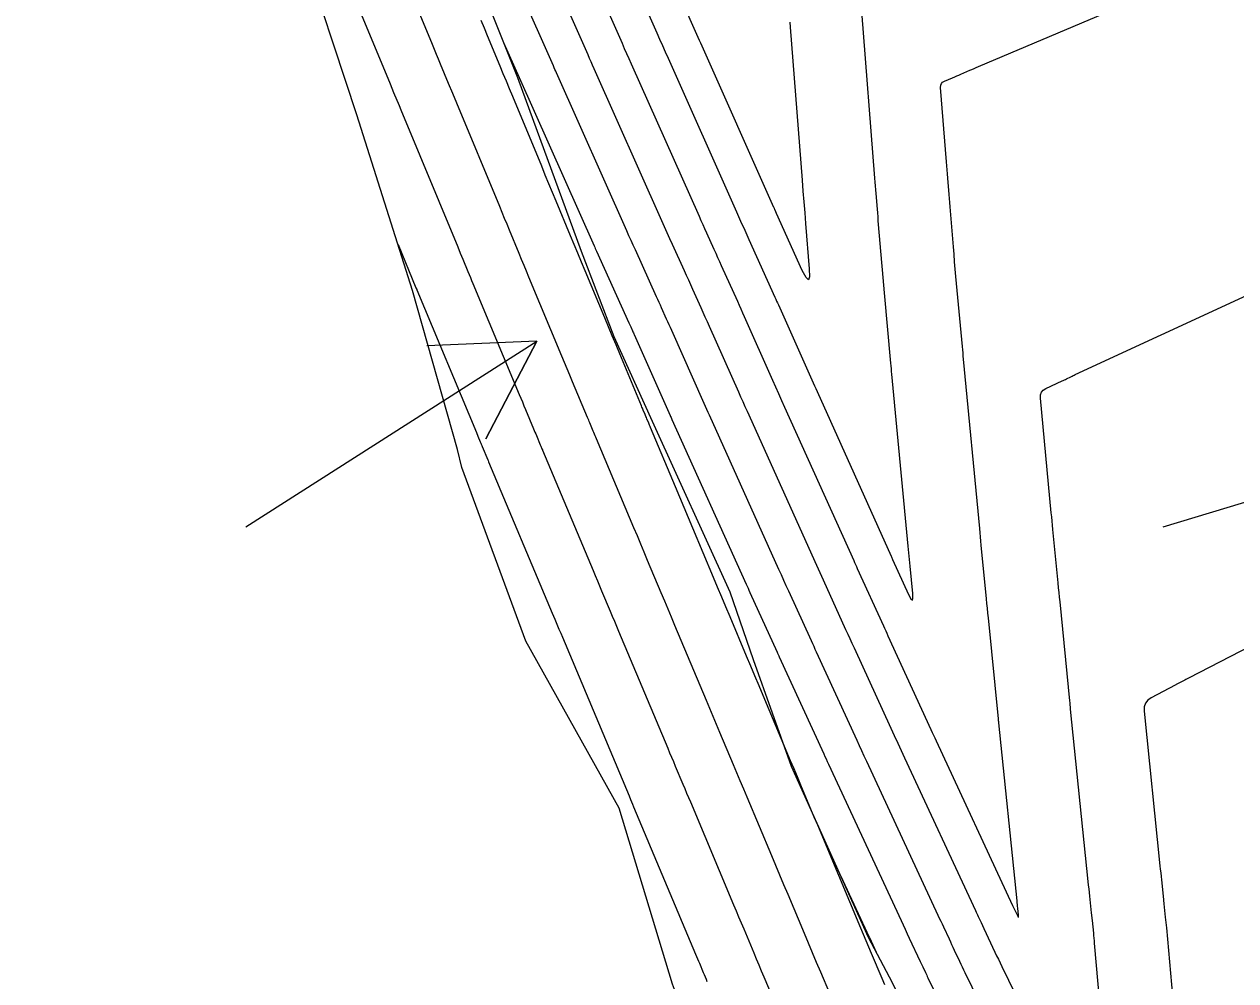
# Model space of a CAD drawing. Extents: x 954385 to 988206, y 1868364 to 1924553.
# Drawn here: x 957845.1 to 957911.1, y 1919294.2 to 1919346.3 of the extents above; entities that cross this region are included whole.
import ezdxf

# ---------------------------------------------------------------- set-up
doc = ezdxf.new("R2010")
doc.units = 0
for name, color, linetype in [('Ex_Minor Contours', 7, 'Continuous'), ('Perimeter', 7, 'Continuous'), ('Proposed Cut', 7, 'Continuous'), ('Slopes', 7, 'Continuous')]:
    doc.layers.add(name, color=color, linetype=linetype)

msp = doc.modelspace()

# ---------------------------------------------------------------- linework, layer by layer
for points in [[(957886.782, 1919346.426), (957886.803, 1919346.152), (957887.458, 1919337.816), (957887.504, 1919337.223), (957887.551, 1919336.631), (957887.599, 1919336.039), (957887.647, 1919335.446), (957887.847, 1919332.991), (957887.858, 1919332.553), (957887.799, 1919332.391), (957887.668, 1919332.504), (957887.466, 1919332.893), (957886.066, 1919336.001), (957886.029, 1919336.082), (957885.968, 1919336.218), (957885.956, 1919336.245), (957885.944, 1919336.272), (957885.932, 1919336.299), (957885.919, 1919336.326), (957881.934, 1919345.274), (957881.864, 1919345.433), (957881.793, 1919345.591), (957881.723, 1919345.75), (957881.653, 1919345.909), (957879.89, 1919349.911)], [(957876.139, 1919348.69), (957877.643, 1919345.277), (957877.766, 1919344.998), (957877.89, 1919344.719), (957878.013, 1919344.441), (957878.137, 1919344.162), (957881.839, 1919335.85), (957881.94, 1919335.625), (957882.04, 1919335.4), (957882.141, 1919335.175), (957882.243, 1919334.951), (957882.648, 1919334.053), (957882.75, 1919333.829), (957882.851, 1919333.604), (957882.952, 1919333.38), (957883.053, 1919333.155), (957883.929, 1919331.211), (957884.023, 1919331.003), (957884.116, 1919330.795), (957884.209, 1919330.587), (957884.302, 1919330.379), (957885.843, 1919326.918), (957886.007, 1919326.55), (957886.172, 1919326.182), (957886.337, 1919325.814), (957886.502, 1919325.446), (957890.268, 1919317.084), (957890.317, 1919316.976), (957890.366, 1919316.867), (957890.415, 1919316.759), (957890.465, 1919316.651), (957891.884, 1919313.531), (957891.947, 1919313.394), (957892.01, 1919313.257), (957892.072, 1919313.119), (957892.135, 1919312.982), (957894.48, 1919307.87), (957894.55, 1919307.718), (957894.62, 1919307.566), (957894.69, 1919307.414), (957894.76, 1919307.262), (957898.928, 1919298.284), (957898.947, 1919298.243), (957899.187, 1919297.731), (957899.222, 1919297.667), (957899.243, 1919297.649), (957899.252, 1919297.676), (957899.249, 1919297.748), (957899.208, 1919298.14), (957899.198, 1919298.237), (957899.188, 1919298.334), (957899.178, 1919298.431), (957899.168, 1919298.528), (957898.174, 1919308.246), (957898.169, 1919308.297), (957898.164, 1919308.349), (957898.159, 1919308.401), (957898.153, 1919308.452), (957897.606, 1919313.963), (957897.581, 1919314.223), (957897.555, 1919314.482), (957897.53, 1919314.741), (957897.504, 1919315.001), (957897.22, 1919317.918), (957897.198, 1919318.145), (957897.176, 1919318.372), (957897.154, 1919318.599), (957897.133, 1919318.826), (957896.258, 1919328.057), (957896.242, 1919328.23), (957896.225, 1919328.403), (957896.209, 1919328.576), (957896.193, 1919328.75), (957895.842, 1919332.566), (957895.806, 1919332.968), (957895.77, 1919333.371), (957895.736, 1919333.773), (957895.702, 1919334.176), (957895.541, 1919336.145), (957895.522, 1919336.368), (957895.504, 1919336.591), (957895.486, 1919336.814), (957895.468, 1919337.037), (957895.395, 1919337.929), (957895.377, 1919338.152), (957895.359, 1919338.375), (957895.341, 1919338.598), (957895.323, 1919338.821), (957895.005, 1919342.871), (957895.011, 1919342.984), (957895.047, 1919343.078), (957895.114, 1919343.153), (957895.211, 1919343.21), (957895.661, 1919343.401), (957895.773, 1919343.449), (957895.886, 1919343.497), (957895.998, 1919343.546), (957896.11, 1919343.594), (957896.591, 1919343.803), (957896.708, 1919343.854), (957896.826, 1919343.904), (957896.944, 1919343.955), (957897.062, 1919344.005), (957909.149, 1919349.134)], [(957878.019, 1919349.291), (957879.536, 1919345.847), (957879.689, 1919345.501), (957879.842, 1919345.155), (957879.995, 1919344.81), (957880.149, 1919344.464), (957883.879, 1919336.088), (957883.936, 1919335.962), (957883.992, 1919335.836), (957884.049, 1919335.71), (957884.105, 1919335.584), (957884.333, 1919335.081), (957884.389, 1919334.956), (957884.446, 1919334.83), (957884.503, 1919334.704), (957884.56, 1919334.578), (957885.976, 1919331.434), (957886.023, 1919331.33), (957886.069, 1919331.227), (957886.115, 1919331.123), (957886.161, 1919331.02), (957887.981, 1919326.933), (957888.053, 1919326.773), (957888.124, 1919326.613), (957888.196, 1919326.453), (957888.268, 1919326.293), (957892.305, 1919317.329), (957892.326, 1919317.284), (957892.388, 1919317.148), (957893.26, 1919315.232), (957893.385, 1919314.992), (957893.464, 1919314.922), (957893.498, 1919315.022), (957893.486, 1919315.292), (957893.341, 1919316.777), (957893.306, 1919317.143), (957893.271, 1919317.509), (957893.236, 1919317.875), (957893.201, 1919318.241), (957892.348, 1919327.236), (957892.334, 1919327.388), (957892.32, 1919327.54), (957892.305, 1919327.692), (957892.291, 1919327.844), (957891.938, 1919331.681), (957891.901, 1919332.094), (957891.865, 1919332.507), (957891.829, 1919332.921), (957891.795, 1919333.334), (957891.626, 1919335.394), (957891.609, 1919335.605), (957891.592, 1919335.816), (957891.575, 1919336.027), (957891.558, 1919336.237), (957891.489, 1919337.081), (957891.472, 1919337.292), (957891.455, 1919337.503), (957891.438, 1919337.714), (957891.421, 1919337.925), (957890.708, 1919347.016)], [(957899.06, 1919289.028), (957896.345, 1919294.613), (957896.271, 1919294.765), (957896.198, 1919294.917), (957896.126, 1919295.069), (957896.054, 1919295.222), (957895.768, 1919295.832), (957895.696, 1919295.985), (957895.624, 1919296.138), (957895.553, 1919296.29), (957895.481, 1919296.443), (957895.175, 1919297.095), (957895.101, 1919297.255), (957895.026, 1919297.414), (957894.951, 1919297.574), (957894.877, 1919297.734), (957890.977, 1919306.135), (957890.845, 1919306.419), (957890.714, 1919306.703), (957890.583, 1919306.987), (957890.453, 1919307.271), (957888.247, 1919312.08), (957888.176, 1919312.237), (957888.104, 1919312.394), (957888.032, 1919312.55), (957887.961, 1919312.707), (957886.728, 1919315.415), (957886.594, 1919315.71), (957886.461, 1919316.004), (957886.328, 1919316.299), (957886.195, 1919316.594), (957882.408, 1919325.001), (957882.337, 1919325.16), (957882.265, 1919325.318), (957882.194, 1919325.477), (957882.124, 1919325.636), (957880.347, 1919329.627), (957880.279, 1919329.779), (957880.21, 1919329.932), (957880.142, 1919330.085), (957880.073, 1919330.238), (957879.798, 1919330.848), (957879.729, 1919331.001), (957879.66, 1919331.154), (957879.591, 1919331.306), (957879.522, 1919331.459), (957878.369, 1919334.012), (957878.253, 1919334.27), (957878.137, 1919334.528), (957878.021, 1919334.786), (957877.906, 1919335.045), (957874.07, 1919343.656), (957874.028, 1919343.752), (957873.986, 1919343.847), (957873.943, 1919343.942), (957873.901, 1919344.038), (957872.07, 1919348.195)], [(957874.104, 1919348.443), (957875.772, 1919344.657), (957875.855, 1919344.47), (957875.938, 1919344.283), (957876.021, 1919344.096), (957876.104, 1919343.909), (957879.799, 1919335.611), (957879.944, 1919335.288), (957880.089, 1919334.964), (957880.234, 1919334.641), (957880.38, 1919334.318), (957881.028, 1919332.883), (957881.142, 1919332.631), (957881.256, 1919332.379), (957881.369, 1919332.127), (957881.483, 1919331.875), (957881.937, 1919330.868), (957882.05, 1919330.616), (957882.163, 1919330.364), (957882.276, 1919330.112), (957882.388, 1919329.859), (957883.983, 1919326.277), (957884.101, 1919326.013), (957884.219, 1919325.75), (957884.337, 1919325.487), (957884.455, 1919325.223), (957888.232, 1919316.839), (957888.322, 1919316.637), (957888.414, 1919316.436), (957888.505, 1919316.234), (957888.596, 1919316.033), (957889.829, 1919313.325), (957889.943, 1919313.075), (957890.057, 1919312.825), (957890.171, 1919312.575), (957890.286, 1919312.326), (957892.296, 1919307.941), (957892.482, 1919307.538), (957892.667, 1919307.135), (957892.854, 1919306.732), (957893.04, 1919306.329), (957896.903, 1919298.009), (957896.941, 1919297.927), (957896.979, 1919297.846), (957897.017, 1919297.764), (957897.055, 1919297.683), (957897.208, 1919297.357), (957897.284, 1919297.194), (957897.361, 1919297.031), (957897.965, 1919295.742), (957898.058, 1919295.545), (957898.152, 1919295.348), (957898.246, 1919295.151), (957898.341, 1919294.955), (957901.276, 1919288.918)], [(957871.19, 1919345.325), (957872.03, 1919343.418), (957872.037, 1919343.403), (957876.12, 1919334.235), (957876.152, 1919334.163), (957876.184, 1919334.092), (957876.216, 1919334.02), (957876.249, 1919333.949), (957878.017, 1919330.035), (957878.065, 1919329.928), (957878.113, 1919329.822), (957878.21, 1919329.608), (957878.234, 1919329.554), (957878.258, 1919329.501), (957878.282, 1919329.447), (957878.305, 1919329.394), (957880.264, 1919324.995), (957880.288, 1919324.941), (957880.312, 1919324.887), (957880.337, 1919324.833), (957880.361, 1919324.779), (957884.407, 1919315.796), (957884.457, 1919315.684), (957884.508, 1919315.573), (957884.558, 1919315.461), (957884.609, 1919315.349), (957886.093, 1919312.09), (957886.122, 1919312.026), (957886.151, 1919311.962), (957886.18, 1919311.898), (957886.209, 1919311.834), (957888.633, 1919306.55), (957888.697, 1919306.41), (957888.761, 1919306.271), (957888.825, 1919306.132), (957888.89, 1919305.993), (957892.852, 1919297.459), (957892.962, 1919297.221), (957893.073, 1919296.983), (957893.184, 1919296.745), (957893.296, 1919296.507), (957893.895, 1919295.23), (957893.965, 1919295.081), (957894.035, 1919294.932), (957894.174, 1919294.635), (957894.209, 1919294.56), (957894.245, 1919294.486), (957894.28, 1919294.412), (957894.316, 1919294.338), (957897.321, 1919288.157)], [(957903.974, 1919289.72), (957903.4, 1919296.222), (957903.387, 1919296.361), (957903.374, 1919296.499), (957903.36, 1919296.638), (957903.346, 1919296.776), (957903.274, 1919297.468), (957903.231, 1919297.883), (957903.135, 1919298.799), (957903.114, 1919298.998), (957903.094, 1919299.197), (957903.073, 1919299.396), (957903.053, 1919299.595), (957902.092, 1919308.988), (957902.081, 1919309.1), (957902.07, 1919309.212), (957902.058, 1919309.324), (957902.047, 1919309.436), (957901.512, 1919314.829), (957901.486, 1919315.087), (957901.461, 1919315.345), (957901.436, 1919315.603), (957901.41, 1919315.861), (957901.126, 1919318.778), (957901.104, 1919319.007), (957901.082, 1919319.235), (957901.06, 1919319.463), (957901.038, 1919319.692), (957900.446, 1919325.938), (957900.452, 1919326.109), (957900.504, 1919326.252), (957900.602, 1919326.37), (957900.746, 1919326.46), (957901.63, 1919326.869), (957901.69, 1919326.897), (957901.75, 1919326.926), (957901.81, 1919326.955), (957901.869, 1919326.984), (957902.106, 1919327.102), (957902.166, 1919327.131), (957902.225, 1919327.16), (957902.285, 1919327.188), (957902.345, 1919327.216), (957911.72, 1919331.54)], [(957919.357, 1919316.263), (957908.516, 1919310.678), (957908.447, 1919310.642), (957908.378, 1919310.606), (957908.309, 1919310.57), (957908.24, 1919310.533), (957907.834, 1919310.319), (957907.818, 1919310.31), (957907.795, 1919310.297), (957907.787, 1919310.293), (957906.484, 1919309.603), (957906.296, 1919309.471), (957906.169, 1919309.306), (957906.103, 1919309.109), (957906.097, 1919308.879), (957906.959, 1919300.448), (957906.979, 1919300.254), (957906.999, 1919300.06), (957907.019, 1919299.866), (957907.04, 1919299.673), (957907.131, 1919298.797), (957907.176, 1919298.366), (957907.251, 1919297.648), (957907.266, 1919297.505), (957907.28, 1919297.361), (957907.294, 1919297.217), (957907.307, 1919297.073), (957907.907, 1919290.271)], [(957889.557, 1919299.918), (957891.115, 1919296.562), (957891.125, 1919296.54), (957891.497, 1919295.747)]]:
    msp.add_lwpolyline(points)
at = {"layer": 'Ex_Minor Contours'}
for points in [[(957889.458, 1919292.317), (957888.47, 1919294.645), (957888.246, 1919295.174), (957888.023, 1919295.703), (957887.8, 1919296.232), (957887.577, 1919296.762), (957886.688, 1919298.88), (957886.465, 1919299.409), (957886.243, 1919299.939), (957886.021, 1919300.468), (957885.798, 1919300.997), (957884.456, 1919304.19), (957884.272, 1919304.629), (957884.087, 1919305.069), (957883.903, 1919305.508), (957883.718, 1919305.947), (957882.979, 1919307.703), (957882.795, 1919308.143), (957882.61, 1919308.582), (957882.426, 1919309.021), (957882.241, 1919309.46), (957880.523, 1919313.548), (957880.337, 1919313.991), (957880.151, 1919314.434), (957879.965, 1919314.877), (957879.779, 1919315.32), (957879.034, 1919317.092), (957878.848, 1919317.535), (957878.662, 1919317.978), (957878.476, 1919318.421), (957878.29, 1919318.864), (957876.252, 1919323.715), (957876.217, 1919323.799), (957876.181, 1919323.884), (957876.111, 1919324.053), (957876.075, 1919324.138), (957876.04, 1919324.222), (957875.887, 1919324.587), (957875.855, 1919324.662), (957875.824, 1919324.736), (957875.793, 1919324.811), (957875.761, 1919324.886), (957874.949, 1919326.83), (957874.804, 1919327.179), (957874.658, 1919327.528), (957874.512, 1919327.876), (957874.367, 1919328.225), (957872.57, 1919332.53), (957872.436, 1919332.85), (957872.303, 1919333.17), (957872.17, 1919333.49), (957872.037, 1919333.81), (957871.506, 1919335.091), (957871.373, 1919335.411), (957871.24, 1919335.731), (957871.107, 1919336.051), (957870.975, 1919336.371), (957868.633, 1919342.014), (957868.413, 1919342.546), (957868.192, 1919343.077), (957867.752, 1919344.139), (957867.641, 1919344.404), (957867.531, 1919344.67), (957867.421, 1919344.935), (957867.311, 1919345.201), (957864.705, 1919351.484)], [(957861.66, 1919351.113), (957865, 1919343.059), (957865.097, 1919342.825), (957865.194, 1919342.591), (957865.486, 1919341.889), (957865.583, 1919341.655), (957868.688, 1919334.172), (957868.825, 1919333.84), (957868.963, 1919333.508), (957869.238, 1919332.845), (957869.307, 1919332.679), (957869.376, 1919332.513), (957869.445, 1919332.348), (957869.514, 1919332.182), (957872.035, 1919326.141), (957872.121, 1919325.935), (957872.208, 1919325.729), (957872.294, 1919325.523), (957872.38, 1919325.316), (957872.82, 1919324.263), (957872.858, 1919324.171), (957872.896, 1919324.08), (957872.935, 1919323.988), (957872.973, 1919323.896), (957873.183, 1919323.396), (957873.215, 1919323.32), (957873.279, 1919323.168), (957873.3, 1919323.117), (957873.311, 1919323.092), (957876.065, 1919316.536), (957876.181, 1919316.26), (957876.297, 1919315.984), (957876.413, 1919315.708), (957876.529, 1919315.432), (957876.992, 1919314.329), (957877.108, 1919314.053), (957877.224, 1919313.777), (957877.34, 1919313.501), (957877.456, 1919313.225), (957880.132, 1919306.856), (957880.235, 1919306.611), (957880.338, 1919306.367), (957880.441, 1919306.122), (957880.543, 1919305.878), (957880.954, 1919304.9), (957881.057, 1919304.656), (957881.16, 1919304.412), (957881.263, 1919304.167), (957881.365, 1919303.923), (957883.724, 1919298.311), (957883.861, 1919297.984), (957883.998, 1919297.658), (957884.135, 1919297.331), (957884.272, 1919297.005), (957884.821, 1919295.699), (957884.958, 1919295.373), (957885.095, 1919295.046), (957885.233, 1919294.72), (957885.371, 1919294.394), (957887.431, 1919289.541)], [(957891.971, 1919293.951), (957891.825, 1919294.295), (957891.241, 1919295.671), (957891.095, 1919296.015), (957890.95, 1919296.36), (957890.804, 1919296.704), (957890.659, 1919297.049), (957888.856, 1919301.343), (957888.672, 1919301.781), (957888.488, 1919302.219), (957888.304, 1919302.658), (957888.12, 1919303.096), (957887.383, 1919304.849), (957887.199, 1919305.287), (957887.015, 1919305.726), (957886.83, 1919306.164), (957886.646, 1919306.602), (957885.334, 1919309.723), (957885.108, 1919310.26), (957884.882, 1919310.797), (957884.657, 1919311.333), (957884.431, 1919311.87), (957883.529, 1919314.017), (957883.303, 1919314.554), (957883.078, 1919315.091), (957882.852, 1919315.627), (957882.627, 1919316.164), (957881.498, 1919318.852), (957881.263, 1919319.412), (957881.027, 1919319.973), (957880.792, 1919320.533), (957880.557, 1919321.094), (957879.194, 1919324.338), (957879.169, 1919324.397), (957879.144, 1919324.456), (957879.119, 1919324.516), (957879.094, 1919324.575), (957878.994, 1919324.815), (957878.97, 1919324.873), (957878.946, 1919324.93), (957878.921, 1919324.988), (957878.897, 1919325.046), (957878.8, 1919325.278), (957878.776, 1919325.335), (957878.751, 1919325.393), (957878.727, 1919325.451), (957878.703, 1919325.509), (957877.519, 1919328.343), (957877.314, 1919328.835), (957877.109, 1919329.326), (957876.903, 1919329.818), (957876.698, 1919330.31), (957875.626, 1919332.879), (957875.428, 1919333.353), (957875.231, 1919333.827), (957875.033, 1919334.301), (957874.836, 1919334.776), (957874.049, 1919336.673), (957873.852, 1919337.148), (957873.655, 1919337.622), (957873.458, 1919338.096), (957873.262, 1919338.571), (957871.683, 1919342.374), (957871.512, 1919342.788), (957871.34, 1919343.202), (957871.168, 1919343.617), (957870.996, 1919344.031), (957870.309, 1919345.687), (957870.137, 1919346.101), (957869.965, 1919346.515)], [(957865.432, 1919334.306), (957866.41, 1919331.949), (957866.449, 1919331.856), (957866.458, 1919331.833), (957869.704, 1919324.056), (957869.784, 1919323.866), (957869.916, 1919323.549), (957869.942, 1919323.486), (957869.969, 1919323.423), (957869.995, 1919323.359), (957870.022, 1919323.296), (957870.327, 1919322.569), (957870.341, 1919322.536), (957870.369, 1919322.469), (957873.84, 1919314.207), (957873.977, 1919313.881), (957874.205, 1919313.337), (957874.297, 1919313.12), (957874.388, 1919312.903), (957878.024, 1919304.251), (957878.107, 1919304.052), (957878.212, 1919303.804), (957878.274, 1919303.655), (957881.649, 1919295.624), (957881.701, 1919295.5), (957881.753, 1919295.377), (957881.805, 1919295.253), (957881.857, 1919295.13), (957882.064, 1919294.636), (957882.116, 1919294.513), (957882.168, 1919294.389), (957882.22, 1919294.266), (957882.272, 1919294.143)]]:
    msp.add_lwpolyline(points, dxfattribs=at)
at = {"layer": 'Perimeter'}
for points in [[(957913.335, 1919260.509), (957905.196, 1919268.954), (957901.468, 1919276.221), (957900.452, 1919278.148), (957895.679, 1919287.336), (957892.384, 1919294.075), (957891.076, 1919296.541), (957886.885, 1919305.857), (957884.811, 1919311.666), (957883.53, 1919315.357), (957879.303, 1919324.664), (957877.206, 1919329.268), (957875.438, 1919333.925), (957871.954, 1919343.393), (957870.148, 1919347.961), (957868.241, 1919352.81), (957864.59, 1919362.241), (957862.78, 1919366.709), (957860.739, 1919371.528), (957856.68, 1919380.864), (957854.25, 1919386.887), (957852.72, 1919390.223), (957848.138, 1919399.442)], [(957908.4, 1919228.535), (957903.894, 1919237.772), (957899.611, 1919247.06), (957895.329, 1919256.348), (957891.372, 1919265.709), (957887.509, 1919275.09), (957883.943, 1919284.539), (957880.388, 1919293.99), (957877.486, 1919303.587), (957872.394, 1919312.693), (957868.919, 1919322.162), (957868.669, 1919323.131), (957866.229, 1919331.807), (957863.179, 1919341.371), (957860.037, 1919350.915), (957855.936, 1919360.243), (957851.969, 1919369.602), (957848.16, 1919378.996), (957844.033, 1919388.318), (957840.673, 1919395.845)]]:
    msp.add_lwpolyline(points, dxfattribs=at)
at = {"layer": 'Proposed Cut'}
msp.add_lwpolyline([(957913.335, 1919260.509), (957905.196, 1919268.954), (957901.468, 1919276.221), (957900.452, 1919278.148), (957895.679, 1919287.336), (957892.384, 1919294.075), (957891.076, 1919296.541), (957886.885, 1919305.857), (957884.811, 1919311.666), (957883.53, 1919315.357), (957879.303, 1919324.664), (957877.206, 1919329.268), (957875.438, 1919333.925), (957871.954, 1919343.393), (957870.148, 1919347.961), (957868.241, 1919352.81), (957864.59, 1919362.241), (957862.78, 1919366.709), (957860.739, 1919371.528), (957856.68, 1919380.864), (957854.25, 1919386.887), (957852.72, 1919390.223), (957848.138, 1919399.442)], dxfattribs=at)
at = {"layer": 'Slopes'}
for points in [[(957907.131, 1919318.928), (958006.134, 1919348.839), (958002.027, 1919344.464), (958006.134, 1919348.839), (958000.292, 1919350.208)], [(957857.131, 1919318.928), (957872.992, 1919329.046), (957870.224, 1919323.722), (957872.992, 1919329.046), (957866.998, 1919328.78)]]:
    msp.add_lwpolyline(points, dxfattribs=at)

doc.saveas('drawing.dxf')
